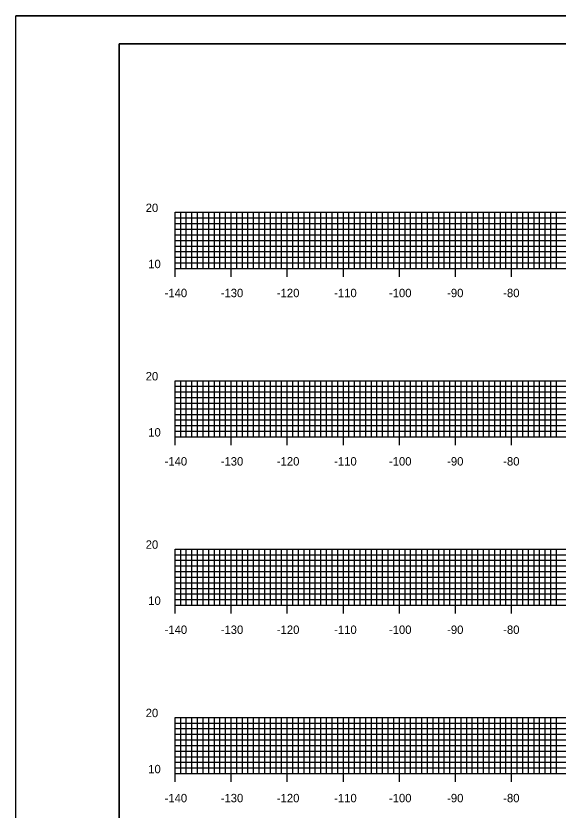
# Model space of a CAD drawing. Extents: x 40011 to 50684, y 49949 to 72236.
# Drawn here: x 41034.8 to 41131.5, y 71014.5 to 71156 of the extents above; entities that cross this region are included whole.
import ezdxf

# ---------------------------------------------------------------- set-up
doc = ezdxf.new("R2010")
doc.units = 0
for name, color, linetype in [('1', 7, 'Continuous'), ('41', 7, 'Continuous'), ('51', 7, 'Continuous'), ('52', 7, 'Continuous'), ('53', 7, 'Continuous'), ('54', 7, 'Continuous'), ('55', 7, 'Continuous')]:
    doc.layers.add(name, color=color, linetype=linetype)

msp = doc.modelspace()

# ---------------------------------------------------------------- linework, layer by layer
at = {"layer": '1'}
for p, q in [((41384.22, 71155.98), (41034.83, 71155.98)), ((41053.22, 71150.98), (41053.22, 70940.98)), ((41383.22, 71150.98), (41053.22, 71150.98))]:
    msp.add_line(p, q, dxfattribs=at)
at = {"layer": '41'}
for points in [[(41034.83, 71155.98), (41384.22, 71155.98), (41384.22, 70935.98), (41034.83, 70935.98)], [(41053.22, 71150.98), (41383.22, 71150.98), (41383.22, 70940.98), (41053.22, 70940.98)]]:
    msp.add_lwpolyline(points, close=True, dxfattribs=at)
at = {"layer": '51'}
for p, q in [((41063.22, 71110.98), (41063.22, 71120.98)), ((41063.22, 71120.98), (41064.72, 71120.98)), ((41063.22, 71110.98), (41064.72, 71110.98)), ((41063.22, 71080.98), (41063.22, 71090.98)), ((41063.22, 71090.98), (41064.72, 71090.98)), ((41063.22, 71080.98), (41064.72, 71080.98)), ((41063.22, 71050.98), (41063.22, 71060.98)), ((41063.22, 71060.98), (41064.72, 71060.98)), ((41063.22, 71050.98), (41064.72, 71050.98)), ((41063.22, 71020.98), (41063.22, 71030.98)), ((41063.22, 71030.98), (41064.72, 71030.98)), ((41063.22, 71020.98), (41064.72, 71020.98))]:
    msp.add_line(p, q, dxfattribs=at)
at = {"layer": '52'}
for p, q in [((41063.22, 71110.98), (41343.22, 71110.98)), ((41063.22, 71109.48), (41063.22, 71110.98)), ((41073.22, 71109.48), (41073.22, 71110.98)), ((41083.22, 71109.48), (41083.22, 71110.98)), ((41093.22, 71109.48), (41093.22, 71110.98)), ((41103.22, 71109.48), (41103.22, 71110.98)), ((41113.22, 71109.48), (41113.22, 71110.98)), ((41123.22, 71109.48), (41123.22, 71110.98)), ((41063.22, 71080.98), (41343.22, 71080.98)), ((41063.22, 71079.48), (41063.22, 71080.98)), ((41073.22, 71079.48), (41073.22, 71080.98)), ((41083.22, 71079.48), (41083.22, 71080.98)), ((41093.22, 71079.48), (41093.22, 71080.98)), ((41103.22, 71079.48), (41103.22, 71080.98)), ((41113.22, 71079.48), (41113.22, 71080.98)), ((41123.22, 71079.48), (41123.22, 71080.98)), ((41063.22, 71050.98), (41343.22, 71050.98)), ((41063.22, 71049.48), (41063.22, 71050.98)), ((41073.22, 71049.48), (41073.22, 71050.98)), ((41083.22, 71049.48), (41083.22, 71050.98)), ((41093.22, 71049.48), (41093.22, 71050.98)), ((41103.22, 71049.48), (41103.22, 71050.98)), ((41113.22, 71049.48), (41113.22, 71050.98)), ((41123.22, 71049.48), (41123.22, 71050.98)), ((41063.22, 71020.98), (41343.22, 71020.98)), ((41063.22, 71019.48), (41063.22, 71020.98)), ((41073.22, 71019.48), (41073.22, 71020.98)), ((41083.22, 71019.48), (41083.22, 71020.98)), ((41093.22, 71019.48), (41093.22, 71020.98)), ((41103.22, 71019.48), (41103.22, 71020.98)), ((41113.22, 71019.48), (41113.22, 71020.98)), ((41123.22, 71019.48), (41123.22, 71020.98))]:
    msp.add_line(p, q, dxfattribs=at)
at = {"layer": '53'}
for p, q in [((41063.22, 71119.98), (41343.22, 71119.98)), ((41063.22, 71118.98), (41343.22, 71118.98)), ((41063.22, 71117.98), (41343.22, 71117.98)), ((41063.22, 71116.98), (41343.22, 71116.98)), ((41063.22, 71115.98), (41343.22, 71115.98)), ((41063.22, 71114.98), (41343.22, 71114.98)), ((41063.22, 71113.98), (41343.22, 71113.98)), ((41063.22, 71112.98), (41343.22, 71112.98)), ((41063.22, 71111.98), (41343.22, 71111.98)), ((41063.22, 71089.98), (41343.22, 71089.98)), ((41063.22, 71088.98), (41343.22, 71088.98)), ((41063.22, 71087.98), (41343.22, 71087.98)), ((41063.22, 71086.98), (41343.22, 71086.98)), ((41063.22, 71085.98), (41343.22, 71085.98)), ((41063.22, 71084.98), (41343.22, 71084.98)), ((41063.22, 71083.98), (41343.22, 71083.98)), ((41063.22, 71082.98), (41343.22, 71082.98)), ((41063.22, 71081.98), (41343.22, 71081.98)), ((41063.22, 71059.98), (41343.22, 71059.98)), ((41063.22, 71058.98), (41343.22, 71058.98)), ((41063.22, 71057.98), (41343.22, 71057.98)), ((41063.22, 71056.98), (41343.22, 71056.98)), ((41063.22, 71055.98), (41343.22, 71055.98)), ((41063.22, 71054.98), (41343.22, 71054.98)), ((41063.22, 71053.98), (41343.22, 71053.98)), ((41063.22, 71052.98), (41343.22, 71052.98)), ((41063.22, 71051.98), (41343.22, 71051.98)), ((41063.22, 71029.98), (41343.22, 71029.98)), ((41063.22, 71028.98), (41343.22, 71028.98)), ((41063.22, 71027.98), (41343.22, 71027.98)), ((41063.22, 71026.98), (41343.22, 71026.98)), ((41063.22, 71025.98), (41343.22, 71025.98)), ((41063.22, 71024.98), (41343.22, 71024.98)), ((41063.22, 71023.98), (41343.22, 71023.98)), ((41063.22, 71022.98), (41343.22, 71022.98)), ((41063.22, 71021.98), (41343.22, 71021.98))]:
    msp.add_line(p, q, dxfattribs=at)
at = {"layer": '54'}
for p, q in [((41064.22, 71110.98), (41064.22, 71120.98)), ((41065.22, 71110.98), (41065.22, 71120.98)), ((41066.22, 71110.98), (41066.22, 71120.98)), ((41067.22, 71110.98), (41067.22, 71120.98)), ((41068.22, 71110.98), (41068.22, 71120.98)), ((41069.22, 71110.98), (41069.22, 71120.98)), ((41070.22, 71110.98), (41070.22, 71120.98)), ((41071.22, 71110.98), (41071.22, 71120.98)), ((41072.22, 71110.98), (41072.22, 71120.98)), ((41074.22, 71110.98), (41074.22, 71120.98)), ((41075.22, 71110.98), (41075.22, 71120.98)), ((41076.22, 71110.98), (41076.22, 71120.98)), ((41077.22, 71110.98), (41077.22, 71120.98)), ((41078.22, 71110.98), (41078.22, 71120.98)), ((41079.22, 71110.98), (41079.22, 71120.98)), ((41080.22, 71110.98), (41080.22, 71120.98)), ((41081.22, 71110.98), (41081.22, 71120.98)), ((41082.22, 71110.98), (41082.22, 71120.98)), ((41084.22, 71110.98), (41084.22, 71120.98)), ((41085.22, 71110.98), (41085.22, 71120.98)), ((41086.22, 71110.98), (41086.22, 71120.98)), ((41087.22, 71110.98), (41087.22, 71120.98)), ((41088.22, 71110.98), (41088.22, 71120.98)), ((41089.22, 71110.98), (41089.22, 71120.98)), ((41090.22, 71110.98), (41090.22, 71120.98)), ((41091.22, 71110.98), (41091.22, 71120.98)), ((41092.22, 71110.98), (41092.22, 71120.98)), ((41094.22, 71110.98), (41094.22, 71120.98)), ((41095.22, 71110.98), (41095.22, 71120.98)), ((41096.22, 71110.98), (41096.22, 71120.98)), ((41097.22, 71110.98), (41097.22, 71120.98)), ((41098.22, 71110.98), (41098.22, 71120.98)), ((41099.22, 71110.98), (41099.22, 71120.98)), ((41100.22, 71110.98), (41100.22, 71120.98)), ((41101.22, 71110.98), (41101.22, 71120.98)), ((41102.22, 71110.98), (41102.22, 71120.98)), ((41104.22, 71110.98), (41104.22, 71120.98)), ((41105.22, 71110.98), (41105.22, 71120.98)), ((41106.22, 71110.98), (41106.22, 71120.98)), ((41107.22, 71110.98), (41107.22, 71120.98)), ((41108.22, 71110.98), (41108.22, 71120.98)), ((41109.22, 71110.98), (41109.22, 71120.98)), ((41110.22, 71110.98), (41110.22, 71120.98)), ((41111.22, 71110.98), (41111.22, 71120.98)), ((41112.22, 71110.98), (41112.22, 71120.98)), ((41114.22, 71110.98), (41114.22, 71120.98)), ((41115.22, 71110.98), (41115.22, 71120.98)), ((41116.22, 71110.98), (41116.22, 71120.98)), ((41117.22, 71110.98), (41117.22, 71120.98)), ((41118.22, 71110.98), (41118.22, 71120.98)), ((41119.22, 71110.98), (41119.22, 71120.98)), ((41120.22, 71110.98), (41120.22, 71120.98)), ((41121.22, 71110.98), (41121.22, 71120.98)), ((41122.22, 71110.98), (41122.22, 71120.98)), ((41124.22, 71110.98), (41124.22, 71120.98)), ((41125.22, 71110.98), (41125.22, 71120.98)), ((41126.22, 71110.98), (41126.22, 71120.98)), ((41127.22, 71110.98), (41127.22, 71120.98)), ((41128.22, 71110.98), (41128.22, 71120.98)), ((41129.22, 71110.98), (41129.22, 71120.98)), ((41130.22, 71110.98), (41130.22, 71120.98)), ((41131.22, 71110.98), (41131.22, 71120.98)), ((41064.22, 71080.98), (41064.22, 71090.98)), ((41065.22, 71080.98), (41065.22, 71090.98)), ((41066.22, 71080.98), (41066.22, 71090.98)), ((41067.22, 71080.98), (41067.22, 71090.98)), ((41068.22, 71080.98), (41068.22, 71090.98)), ((41069.22, 71080.98), (41069.22, 71090.98)), ((41070.22, 71080.98), (41070.22, 71090.98)), ((41071.22, 71080.98), (41071.22, 71090.98)), ((41072.22, 71080.98), (41072.22, 71090.98)), ((41074.22, 71080.98), (41074.22, 71090.98)), ((41075.22, 71080.98), (41075.22, 71090.98)), ((41076.22, 71080.98), (41076.22, 71090.98)), ((41077.22, 71080.98), (41077.22, 71090.98)), ((41078.22, 71080.98), (41078.22, 71090.98)), ((41079.22, 71080.98), (41079.22, 71090.98)), ((41080.22, 71080.98), (41080.22, 71090.98)), ((41081.22, 71080.98), (41081.22, 71090.98)), ((41082.22, 71080.98), (41082.22, 71090.98)), ((41084.22, 71080.98), (41084.22, 71090.98)), ((41085.22, 71080.98), (41085.22, 71090.98)), ((41086.22, 71080.98), (41086.22, 71090.98)), ((41087.22, 71080.98), (41087.22, 71090.98)), ((41088.22, 71080.98), (41088.22, 71090.98)), ((41089.22, 71080.98), (41089.22, 71090.98)), ((41090.22, 71080.98), (41090.22, 71090.98)), ((41091.22, 71080.98), (41091.22, 71090.98)), ((41092.22, 71080.98), (41092.22, 71090.98)), ((41094.22, 71080.98), (41094.22, 71090.98)), ((41095.22, 71080.98), (41095.22, 71090.98)), ((41096.22, 71080.98), (41096.22, 71090.98)), ((41097.22, 71080.98), (41097.22, 71090.98)), ((41098.22, 71080.98), (41098.22, 71090.98)), ((41099.22, 71080.98), (41099.22, 71090.98)), ((41100.22, 71080.98), (41100.22, 71090.98)), ((41101.22, 71080.98), (41101.22, 71090.98)), ((41102.22, 71080.98), (41102.22, 71090.98)), ((41104.22, 71080.98), (41104.22, 71090.98)), ((41105.22, 71080.98), (41105.22, 71090.98)), ((41106.22, 71080.98), (41106.22, 71090.98)), ((41107.22, 71080.98), (41107.22, 71090.98)), ((41108.22, 71080.98), (41108.22, 71090.98)), ((41109.22, 71080.98), (41109.22, 71090.98)), ((41110.22, 71080.98), (41110.22, 71090.98)), ((41111.22, 71080.98), (41111.22, 71090.98)), ((41112.22, 71080.98), (41112.22, 71090.98)), ((41114.22, 71080.98), (41114.22, 71090.98)), ((41115.22, 71080.98), (41115.22, 71090.98)), ((41116.22, 71080.98), (41116.22, 71090.98)), ((41117.22, 71080.98), (41117.22, 71090.98)), ((41118.22, 71080.98), (41118.22, 71090.98)), ((41119.22, 71080.98), (41119.22, 71090.98)), ((41120.22, 71080.98), (41120.22, 71090.98)), ((41121.22, 71080.98), (41121.22, 71090.98)), ((41122.22, 71080.98), (41122.22, 71090.98)), ((41124.22, 71080.98), (41124.22, 71090.98)), ((41125.22, 71080.98), (41125.22, 71090.98)), ((41126.22, 71080.98), (41126.22, 71090.98)), ((41127.22, 71080.98), (41127.22, 71090.98)), ((41128.22, 71080.98), (41128.22, 71090.98)), ((41129.22, 71080.98), (41129.22, 71090.98)), ((41130.22, 71080.98), (41130.22, 71090.98)), ((41131.22, 71080.98), (41131.22, 71090.98)), ((41064.22, 71050.98), (41064.22, 71060.98)), ((41065.22, 71050.98), (41065.22, 71060.98)), ((41066.22, 71050.98), (41066.22, 71060.98)), ((41067.22, 71050.98), (41067.22, 71060.98)), ((41068.22, 71050.98), (41068.22, 71060.98)), ((41069.22, 71050.98), (41069.22, 71060.98)), ((41070.22, 71050.98), (41070.22, 71060.98)), ((41071.22, 71050.98), (41071.22, 71060.98)), ((41072.22, 71050.98), (41072.22, 71060.98)), ((41074.22, 71050.98), (41074.22, 71060.98)), ((41075.22, 71050.98), (41075.22, 71060.98)), ((41076.22, 71050.98), (41076.22, 71060.98)), ((41077.22, 71050.98), (41077.22, 71060.98)), ((41078.22, 71050.98), (41078.22, 71060.98)), ((41079.22, 71050.98), (41079.22, 71060.98)), ((41080.22, 71050.98), (41080.22, 71060.98)), ((41081.22, 71050.98), (41081.22, 71060.98)), ((41082.22, 71050.98), (41082.22, 71060.98)), ((41084.22, 71050.98), (41084.22, 71060.98)), ((41085.22, 71050.98), (41085.22, 71060.98)), ((41086.22, 71050.98), (41086.22, 71060.98)), ((41087.22, 71050.98), (41087.22, 71060.98)), ((41088.22, 71050.98), (41088.22, 71060.98)), ((41089.22, 71050.98), (41089.22, 71060.98)), ((41090.22, 71050.98), (41090.22, 71060.98)), ((41091.22, 71050.98), (41091.22, 71060.98)), ((41092.22, 71050.98), (41092.22, 71060.98)), ((41094.22, 71050.98), (41094.22, 71060.98)), ((41095.22, 71050.98), (41095.22, 71060.98)), ((41096.22, 71050.98), (41096.22, 71060.98)), ((41097.22, 71050.98), (41097.22, 71060.98)), ((41098.22, 71050.98), (41098.22, 71060.98)), ((41099.22, 71050.98), (41099.22, 71060.98)), ((41100.22, 71050.98), (41100.22, 71060.98)), ((41101.22, 71050.98), (41101.22, 71060.98)), ((41102.22, 71050.98), (41102.22, 71060.98)), ((41104.22, 71050.98), (41104.22, 71060.98)), ((41105.22, 71050.98), (41105.22, 71060.98)), ((41106.22, 71050.98), (41106.22, 71060.98)), ((41107.22, 71050.98), (41107.22, 71060.98)), ((41108.22, 71050.98), (41108.22, 71060.98)), ((41109.22, 71050.98), (41109.22, 71060.98)), ((41110.22, 71050.98), (41110.22, 71060.98)), ((41111.22, 71050.98), (41111.22, 71060.98)), ((41112.22, 71050.98), (41112.22, 71060.98)), ((41114.22, 71050.98), (41114.22, 71060.98)), ((41115.22, 71050.98), (41115.22, 71060.98)), ((41116.22, 71050.98), (41116.22, 71060.98)), ((41117.22, 71050.98), (41117.22, 71060.98)), ((41118.22, 71050.98), (41118.22, 71060.98)), ((41119.22, 71050.98), (41119.22, 71060.98)), ((41120.22, 71050.98), (41120.22, 71060.98)), ((41121.22, 71050.98), (41121.22, 71060.98)), ((41122.22, 71050.98), (41122.22, 71060.98)), ((41124.22, 71050.98), (41124.22, 71060.98)), ((41125.22, 71050.98), (41125.22, 71060.98)), ((41126.22, 71050.98), (41126.22, 71060.98)), ((41127.22, 71050.98), (41127.22, 71060.98)), ((41128.22, 71050.98), (41128.22, 71060.98)), ((41129.22, 71050.98), (41129.22, 71060.98)), ((41130.22, 71050.98), (41130.22, 71060.98)), ((41131.22, 71050.98), (41131.22, 71060.98)), ((41064.22, 71020.98), (41064.22, 71030.98)), ((41065.22, 71020.98), (41065.22, 71030.98)), ((41066.22, 71020.98), (41066.22, 71030.98)), ((41067.22, 71020.98), (41067.22, 71030.98)), ((41068.22, 71020.98), (41068.22, 71030.98)), ((41069.22, 71020.98), (41069.22, 71030.98)), ((41070.22, 71020.98), (41070.22, 71030.98)), ((41071.22, 71020.98), (41071.22, 71030.98)), ((41072.22, 71020.98), (41072.22, 71030.98)), ((41074.22, 71020.98), (41074.22, 71030.98)), ((41075.22, 71020.98), (41075.22, 71030.98)), ((41076.22, 71020.98), (41076.22, 71030.98)), ((41077.22, 71020.98), (41077.22, 71030.98)), ((41078.22, 71020.98), (41078.22, 71030.98)), ((41079.22, 71020.98), (41079.22, 71030.98)), ((41080.22, 71020.98), (41080.22, 71030.98)), ((41081.22, 71020.98), (41081.22, 71030.98)), ((41082.22, 71020.98), (41082.22, 71030.98)), ((41084.22, 71020.98), (41084.22, 71030.98)), ((41085.22, 71020.98), (41085.22, 71030.98)), ((41086.22, 71020.98), (41086.22, 71030.98)), ((41087.22, 71020.98), (41087.22, 71030.98)), ((41088.22, 71020.98), (41088.22, 71030.98)), ((41089.22, 71020.98), (41089.22, 71030.98)), ((41090.22, 71020.98), (41090.22, 71030.98)), ((41091.22, 71020.98), (41091.22, 71030.98)), ((41092.22, 71020.98), (41092.22, 71030.98)), ((41094.22, 71020.98), (41094.22, 71030.98)), ((41095.22, 71020.98), (41095.22, 71030.98)), ((41096.22, 71020.98), (41096.22, 71030.98)), ((41097.22, 71020.98), (41097.22, 71030.98)), ((41098.22, 71020.98), (41098.22, 71030.98)), ((41099.22, 71020.98), (41099.22, 71030.98)), ((41100.22, 71020.98), (41100.22, 71030.98)), ((41101.22, 71020.98), (41101.22, 71030.98)), ((41102.22, 71020.98), (41102.22, 71030.98)), ((41104.22, 71020.98), (41104.22, 71030.98)), ((41105.22, 71020.98), (41105.22, 71030.98)), ((41106.22, 71020.98), (41106.22, 71030.98)), ((41107.22, 71020.98), (41107.22, 71030.98)), ((41108.22, 71020.98), (41108.22, 71030.98)), ((41109.22, 71020.98), (41109.22, 71030.98)), ((41110.22, 71020.98), (41110.22, 71030.98)), ((41111.22, 71020.98), (41111.22, 71030.98)), ((41112.22, 71020.98), (41112.22, 71030.98)), ((41114.22, 71020.98), (41114.22, 71030.98)), ((41115.22, 71020.98), (41115.22, 71030.98)), ((41116.22, 71020.98), (41116.22, 71030.98)), ((41117.22, 71020.98), (41117.22, 71030.98)), ((41118.22, 71020.98), (41118.22, 71030.98)), ((41119.22, 71020.98), (41119.22, 71030.98)), ((41120.22, 71020.98), (41120.22, 71030.98)), ((41121.22, 71020.98), (41121.22, 71030.98)), ((41122.22, 71020.98), (41122.22, 71030.98)), ((41124.22, 71020.98), (41124.22, 71030.98)), ((41125.22, 71020.98), (41125.22, 71030.98)), ((41126.22, 71020.98), (41126.22, 71030.98)), ((41127.22, 71020.98), (41127.22, 71030.98)), ((41128.22, 71020.98), (41128.22, 71030.98)), ((41129.22, 71020.98), (41129.22, 71030.98)), ((41130.22, 71020.98), (41130.22, 71030.98)), ((41131.22, 71020.98), (41131.22, 71030.98))]:
    msp.add_line(p, q, dxfattribs=at)
at = {"layer": '55'}
for p, q in [((41063.22, 71120.98), (41343.22, 71120.98)), ((41063.22, 71110.98), (41063.22, 71120.98)), ((41073.22, 71110.98), (41073.22, 71120.98)), ((41083.22, 71110.98), (41083.22, 71120.98)), ((41093.22, 71110.98), (41093.22, 71120.98)), ((41103.22, 71110.98), (41103.22, 71120.98)), ((41113.22, 71110.98), (41113.22, 71120.98)), ((41123.22, 71110.98), (41123.22, 71120.98)), ((41063.22, 71110.98), (41343.22, 71110.98)), ((41063.22, 71090.98), (41343.22, 71090.98)), ((41063.22, 71080.98), (41063.22, 71090.98)), ((41073.22, 71080.98), (41073.22, 71090.98)), ((41083.22, 71080.98), (41083.22, 71090.98)), ((41093.22, 71080.98), (41093.22, 71090.98)), ((41103.22, 71080.98), (41103.22, 71090.98)), ((41113.22, 71080.98), (41113.22, 71090.98)), ((41123.22, 71080.98), (41123.22, 71090.98)), ((41063.22, 71080.98), (41343.22, 71080.98)), ((41063.22, 71060.98), (41343.22, 71060.98)), ((41063.22, 71050.98), (41063.22, 71060.98)), ((41073.22, 71050.98), (41073.22, 71060.98)), ((41083.22, 71050.98), (41083.22, 71060.98)), ((41093.22, 71050.98), (41093.22, 71060.98)), ((41103.22, 71050.98), (41103.22, 71060.98)), ((41113.22, 71050.98), (41113.22, 71060.98)), ((41123.22, 71050.98), (41123.22, 71060.98)), ((41063.22, 71050.98), (41343.22, 71050.98)), ((41063.22, 71030.98), (41343.22, 71030.98)), ((41063.22, 71020.98), (41063.22, 71030.98)), ((41073.22, 71020.98), (41073.22, 71030.98)), ((41083.22, 71020.98), (41083.22, 71030.98)), ((41093.22, 71020.98), (41093.22, 71030.98)), ((41103.22, 71020.98), (41103.22, 71030.98)), ((41113.22, 71020.98), (41113.22, 71030.98)), ((41123.22, 71020.98), (41123.22, 71030.98)), ((41063.22, 71020.98), (41343.22, 71020.98))]:
    msp.add_line(p, q, dxfattribs=at)

# ---------------------------------------------------------------- texts
at = {"layer": '1'}
msp.add_text('...................pentable..................', height=0.0144, rotation=90, dxfattribs=at).set_placement((41038.49, 71015.34))
at = {"layer": '51'}
for s, height, p in [('20', 1.5, (41057.98, 71121.03)), ('10', 1.5, (41058.43, 71111.03)), ('-', 0.0001, (41063.22, 71110.98)), ('20', 1.5, (41057.98, 71091.03)), ('10', 1.5, (41058.43, 71081.03)), ('-', 0.0001, (41063.22, 71080.98)), ('20', 1.5, (41057.98, 71061.03)), ('10', 1.5, (41058.43, 71051.03)), ('-', 0.0001, (41063.22, 71050.98)), ('20', 1.5, (41057.98, 71031.03)), ('10', 1.5, (41058.43, 71021.03)), ('-', 0.0001, (41063.22, 71020.98))]:
    msp.add_text(s, height=height, dxfattribs=at).set_placement(p)
at = {"layer": '52'}
for s, p in [('-140', (41061.35, 71105.86)), ('-130', (41071.36, 71105.86)), ('-120', (41081.37, 71105.86)), ('-110', (41091.59, 71105.86)), ('-100', (41101.36, 71105.86)), ('-90', (41111.73, 71105.86)), ('-80', (41121.73, 71105.86)), ('-140', (41061.35, 71075.86)), ('-130', (41071.36, 71075.86)), ('-120', (41081.37, 71075.86)), ('-110', (41091.59, 71075.86)), ('-100', (41101.36, 71075.86)), ('-90', (41111.73, 71075.86)), ('-80', (41121.73, 71075.86)), ('-140', (41061.35, 71045.86)), ('-130', (41071.36, 71045.86)), ('-120', (41081.37, 71045.86)), ('-110', (41091.59, 71045.86)), ('-100', (41101.36, 71045.86)), ('-90', (41111.73, 71045.86)), ('-80', (41121.73, 71045.86)), ('-140', (41061.35, 71015.86)), ('-130', (41071.36, 71015.86)), ('-120', (41081.37, 71015.86)), ('-110', (41091.59, 71015.86)), ('-100', (41101.36, 71015.86)), ('-90', (41111.73, 71015.86)), ('-80', (41121.73, 71015.86))]:
    msp.add_text(s, height=1.5, dxfattribs=at).set_placement(p)

doc.saveas('drawing.dxf')
